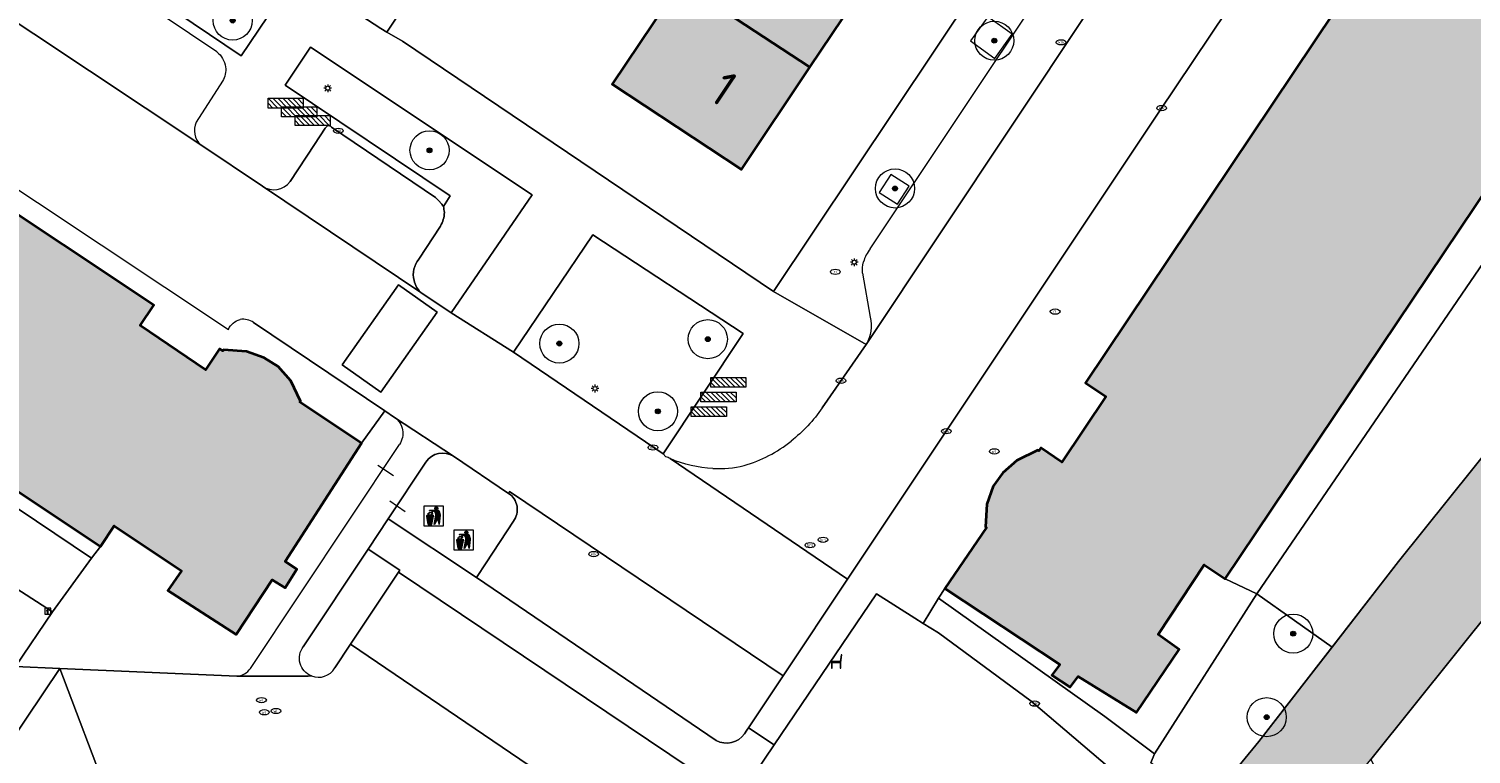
# Model space of a CAD drawing. Header units: metres. Extents: x 125349 to 128236, y 501602 to 503797.
# Tile 434 of 656: x 127126 to 127200, y 502334 to 502371. Entities that reach past the tile are written whole.
import ezdxf
from ezdxf.enums import TextEntityAlignment as Align

# ---------------------------------------------------------------- set-up
doc = ezdxf.new("R2010")
doc.units = ezdxf.units.M
doc.linetypes.add('IE-TERREINAFSCHEIDING-SO', pattern=[10, 8, -2])
doc.layers.get('0').update_dxf_attribs({"linetype": 'CONTINUOUS'})
for name, color, linetype, lineweight in [('B-WE-GK-BESCHOEIING-G', 130, 'GK-BESCHOEIING-SO', 18), ('B-WE-GR-BEPLANTING_CULTUUR_BOSPLANTSOEN-GV', 90, 'CONTINUOUS', 18), ('B-WE-GR-BEPLANTING_CULTUUR_HEESTERS-GV', 90, 'CONTINUOUS', 18), ('B-WE-GR-BOOM-S-500', 90, 'CONTINUOUS', 18), ('B-WE-GR-GROENVOORZIENING-GV', 80, 'CONTINUOUS', 18), ('B-WE-IE-AFVAL APART PLAATS-S', 7, 'CONTINUOUS', 18), ('B-WE-IE-MEUBILAIR-S', 7, 'CONTINUOUS', 18), ('B-WE-IE-MEUBILAIR_WEGMEUBILAIR-GV', 7, 'CONTINUOUS', 18), ('B-WE-IE-MEUBILAIR_WEGMEUBILAIR-S', 7, 'CONTINUOUS', 18), ('B-WE-IE-TERREINAFSCHEIDING-G', 210, 'IE-TERREINAFSCHEIDING-SO', 18), ('B-WE-OG-BEBOUWING-GV', 7, 'CONTINUOUS', 35), ('B-WE-OG-BEBOUWING-T18', 10, 'CONTINUOUS', 18), ('B-WE-OG-BEBOUWING_TE AMOVEREN-V', 253, 'CONTINUOUS', 18), ('B-WE-OG-TERREIN_BEGROEID-GV', 7, 'CONTINUOUS', 18), ('B-WE-OG-TERREIN_ERF-GV', 7, 'CONTINUOUS', 18), ('B-WE-OG-WATER-GV', 130, 'CONTINUOUS', 18), ('B-WE-VH-OPENVERHARDING-GV', 90, 'CONTINUOUS', 18), ('B-WE-VH-OPENVERHARDING_BETONSTRAATSTEEN-GV', 90, 'CONTINUOUS', 18)]:
    doc.layers.add(name, color=color, linetype=linetype, lineweight=lineweight)
doc.layers.add('B-WE-OG-BEBOUWING-V', color=7, linetype='CONTINUOUS', lineweight=18, true_color=0xcc646e)
doc.layers.add('B-WE-OG-WATER-V', color=7, linetype='CONTINUOUS', lineweight=18, true_color=0xbee8ff)
doc.styles.add('NLCS-ISO', font='NLCS-ISO.ttf')
doc.styles.add('NLCS-ISO-M1000-T18', font='NLCS-ISO.ttf', dxfattribs={"height": 1.8})
doc.linetypes.add('GK-BESCHOEIING-SO', pattern='A,18,-3,[1,NLCS.SHX,S=0.6,R=0,X=0,Y=0],-3', length=24)

# ---------------------------------------------------------------- blocks, each defined once
blk = doc.blocks.new('SIE-AFVAL APART PLAATS-SO')
h = blk.add_hatch(color=256)
h.dxf.hatch_style = 1
h.paths.add_polyline_path([(-0.09, 0.07), (-1.76, 0.07, 0.819081), (-1.79, -0.09), (-1.4, -2.19, 0.36153), (-1.37, -2.21), (-0.47, -2.21, 0.36153), (-0.44, -2.19), (-0.05, -0.09, 0.819081)])
h.paths.add_polyline_path([(-0.16, -0.1), (-0.2, -0.33), (-0.49, -0.33), (-0.47, -0.1)], flags=16)
h.paths.add_polyline_path([(-0.55, -0.1), (-0.58, -0.33), (-0.87, -0.33), (-0.87, -0.1)], flags=16)
h.paths.add_polyline_path([(-0.22, -0.42), (-0.27, -0.73), (-0.53, -0.73), (-0.5, -0.42)], flags=16)
h.paths.add_polyline_path([(-0.58, -0.42), (-0.61, -0.73), (-0.87, -0.73), (-0.87, -0.42)], flags=16)
h.paths.add_polyline_path([(-0.95, -0.1), (-0.95, -0.33), (-1.27, -0.33), (-1.29, -0.1)], flags=16)
h.paths.add_polyline_path([(-0.95, -0.42), (-0.95, -0.73), (-1.23, -0.73), (-1.26, -0.42)], flags=16)
h.paths.add_polyline_path([(-0.29, -0.83), (-0.34, -1.09), (-0.56, -1.09), (-0.54, -0.83)], flags=16)
h.paths.add_polyline_path([(-0.62, -0.83), (-0.65, -1.09), (-0.87, -1.09), (-0.87, -0.83)], flags=16)
h.paths.add_polyline_path([(-0.95, -0.83), (-0.95, -1.09), (-1.2, -1.09), (-1.22, -0.83)], flags=16)
h.paths.add_polyline_path([(-1.35, -0.33), (-1.64, -0.33), (-1.69, -0.1), (-1.37, -0.1)], flags=16)
h.paths.add_polyline_path([(-1.34, -0.42), (-1.31, -0.73), (-1.57, -0.73), (-1.63, -0.42)], flags=16)
h.paths.add_polyline_path([(-0.36, -1.18), (-0.41, -1.44), (-0.6, -1.44), (-0.57, -1.18)], flags=16)
h.paths.add_polyline_path([(-0.65, -1.18), (-0.68, -1.44), (-0.87, -1.44), (-0.87, -1.18)], flags=16)
h.paths.add_polyline_path([(-1.3, -0.83), (-1.28, -1.09), (-1.5, -1.09), (-1.55, -0.83)], flags=16)
h.paths.add_polyline_path([(-0.95, -1.18), (-0.95, -1.44), (-1.17, -1.44), (-1.19, -1.18)], flags=16)
h.paths.add_polyline_path([(-0.42, -1.53), (-0.47, -1.79), (-0.63, -1.79), (-0.6, -1.53)], flags=16)
h.paths.add_polyline_path([(-1.27, -1.18), (-1.25, -1.44), (-1.44, -1.44), (-1.49, -1.18)], flags=16)
h.paths.add_polyline_path([(-0.69, -1.53), (-0.71, -1.79), (-0.87, -1.79), (-0.87, -1.53)], flags=16)
h.paths.add_polyline_path([(-0.95, -1.53), (-0.95, -1.79), (-1.13, -1.79), (-1.16, -1.53)], flags=16)
h.paths.add_polyline_path([(-1.24, -1.53), (-1.22, -1.79), (-1.37, -1.79), (-1.42, -1.53)], flags=16)
h.paths.add_polyline_path([(-0.49, -1.89), (-0.53, -2.13), (-0.66, -2.13), (-0.64, -1.89)], flags=16)
h.paths.add_polyline_path([(-0.72, -1.89), (-0.74, -2.13), (-0.87, -2.13), (-0.87, -1.89)], flags=16)
h.paths.add_polyline_path([(-0.95, -1.89), (-0.95, -2.13), (-1.1, -2.13), (-1.12, -1.89)], flags=16)
h.paths.add_polyline_path([(-1.21, -1.89), (-1.18, -2.13), (-1.31, -2.13), (-1.35, -1.89)], flags=16)
h.paths.add_polyline_path([(-0.19, 0.78, -0.01173), (-0.3, 0.78, -0.148797), (-0.42, 1.03, -0.136076), (-0.69, 0.87), (-0.78, 0.85, -0.038293), (-1.14, 0.96), (-1.19, 0.81, -0.243822), (-1.56, 0.45, 0.344326), (-1, 0.22, -0.139345), (-0.6, 0.22, 0.618436), (-0.56, 0.27, -0.441494), (-0.47, 0.44, 0.309048)])
h.paths.add_polyline_path([(-0.49, 0.51, 0.351556), (-0.64, 0.31, 0.121061), (-1.02, 0.29, -0.288745), (-1.45, 0.42, 0.203599), (-1.12, 0.79), (-1.09, 0.87, 0.083075), (-0.28, 0.71, -0.242261)], flags=16)
h.paths.add_polyline_path([(-0.4, 0.79, -0.023345), (-0.63, 0.82, 0.07081), (-0.46, 0.9, 0.059965)], flags=16)
h.paths.add_polyline_path([(1.12, 1.48), (-1.07, 1.48, 0.860559), (-1.08, 1.42), (0.29, 1, -0.146703), (0.53, 0.28, 0.421968), (0.56, 0.25), (1.6, 0.31, 0.450293), (1.63, 0.34, 0.122241)])
h.paths.add_polyline_path([(0.26, 1.93, 1), (1.07, 1.93, 1)])
h.paths.add_polyline_path([(1.65, 0.15, 0.429303), (1.62, 0.18), (0.55, 0.23, 0.38429), (0.51, 0.2), (0.16, -2.16, 0.83726), (0.22, -2.18), (0.99, -0.78, -0.688204), (1.05, -0.78), (1.36, -2.14, 0.84934), (1.42, -2.14)])
for p, q in [((-0.09, 0.07), (-1.76, 0.07)), ((-1.4, -2.19), (-1.79, -0.09)), ((-1.37, -0.1), (-1.69, -0.1)), ((-1.64, -0.33), (-1.69, -0.1)), ((-1.64, -0.33), (-1.35, -0.33)), ((-1.63, -0.42), (-1.34, -0.42)), ((-1.57, -0.73), (-1.63, -0.42)), ((-1.57, -0.73), (-1.31, -0.73)), ((-1.55, -0.83), (-1.3, -0.83)), ((-1.5, -1.09), (-1.55, -0.83)), ((-1.5, -1.09), (-1.28, -1.09)), ((-1.49, -1.18), (-1.27, -1.18)), ((-1.44, -1.44), (-1.49, -1.18)), ((-1.44, -1.44), (-1.25, -1.44)), ((-1.42, -1.53), (-1.24, -1.53)), ((-1.37, -1.79), (-1.42, -1.53)), ((-1.37, -1.79), (-1.22, -1.79)), ((-1.37, -2.21), (-0.47, -2.21)), ((-1.31, -2.13), (-1.35, -1.89)), ((-1.35, -1.89), (-1.21, -1.89)), ((-1.31, -2.13), (-1.18, -2.13)), ((-0.95, -0.1), (-1.29, -0.1)), ((-1.27, -0.33), (-0.95, -0.33)), ((-1.26, -0.42), (-0.95, -0.42)), ((-1.23, -0.73), (-0.95, -0.73)), ((-1.22, -0.83), (-0.95, -0.83)), ((-1.2, -1.09), (-0.95, -1.09)), ((-1.19, -1.18), (-0.95, -1.18)), ((-1.17, -1.44), (-0.95, -1.44)), ((-1.16, -1.53), (-0.95, -1.53)), ((-1.13, -1.79), (-0.95, -1.79)), ((-1.12, -1.89), (-0.95, -1.89)), ((-1.1, -2.13), (-0.95, -2.13)), ((-0.95, -0.1), (-0.95, -0.33)), ((-0.95, -0.42), (-0.95, -0.73)), ((-0.95, -0.83), (-0.95, -1.09)), ((-0.95, -1.18), (-0.95, -1.44)), ((-0.95, -1.53), (-0.95, -1.79)), ((-0.95, -1.89), (-0.95, -2.13)), ((-0.87, -0.1), (-0.87, -0.33)), ((-0.55, -0.1), (-0.87, -0.1)), ((-0.87, -0.33), (-0.58, -0.33)), ((-0.87, -0.42), (-0.87, -0.73)), ((-0.87, -0.42), (-0.58, -0.42)), ((-0.87, -0.73), (-0.61, -0.73)), ((-0.87, -0.83), (-0.62, -0.83)), ((-0.87, -0.83), (-0.87, -1.09)), ((-0.87, -1.09), (-0.65, -1.09)), ((-0.87, -1.18), (-0.65, -1.18)), ((-0.87, -1.18), (-0.87, -1.44)), ((-0.87, -1.44), (-0.68, -1.44)), ((-0.87, -1.53), (-0.69, -1.53)), ((-0.87, -1.53), (-0.87, -1.79)), ((-0.87, -1.79), (-0.71, -1.79)), ((-0.87, -1.89), (-0.87, -2.13)), ((-0.87, -1.89), (-0.72, -1.89)), ((-0.87, -2.13), (-0.74, -2.13)), ((-0.66, -2.13), (-0.53, -2.13)), ((-0.64, -1.89), (-0.49, -1.89)), ((-0.63, -1.79), (-0.47, -1.79)), ((-0.6, -1.44), (-0.41, -1.44)), ((-0.6, -1.53), (-0.42, -1.53)), ((-0.57, -1.18), (-0.36, -1.18)), ((-0.56, -1.09), (-0.34, -1.09)), ((-0.54, -0.83), (-0.29, -0.83)), ((-0.53, -0.73), (-0.27, -0.73)), ((-0.53, -2.13), (-0.49, -1.89)), ((-0.5, -0.42), (-0.22, -0.42)), ((-0.49, -0.33), (-0.2, -0.33)), ((-0.16, -0.1), (-0.47, -0.1)), ((-0.47, -1.79), (-0.42, -1.53)), ((-0.44, -2.19), (-0.05, -0.09)), ((-0.41, -1.44), (-0.36, -1.18)), ((-0.34, -1.09), (-0.29, -0.83)), ((-0.27, -0.73), (-0.22, -0.42)), ((-0.2, -0.33), (-0.16, -0.1))]:
    blk.add_line(p, q)
blk.add_lwpolyline([(-2.5, -2.51), (2.5, -2.51), (2.5, 2.49), (-2.5, 2.49)], close=True)
for points in [[(-0.78, 0.85, -0.038293), (-1.14, 0.96), (-1.19, 0.81, -0.243822), (-1.56, 0.45, 0.344326), (-1, 0.22, -0.139345), (-0.6, 0.22, 0.618436), (-0.56, 0.27, -0.441494), (-0.47, 0.44, 0.309048), (-0.19, 0.78, -0.01173), (-0.3, 0.78, -0.01173)], [(-0.78, 0.85), (-0.69, 0.87, 0.136076), (-0.42, 1.03, 0.156405), (-0.29, 0.77)], [(-0.78, 0.85), (-0.69, 0.87, 0.136076), (-0.42, 1.03, 0.148797), (-0.3, 0.78, 0.148797)], [(-0.63, 0.82, 0.07081), (-0.46, 0.9, 0.059965), (-0.4, 0.79, 0.059965)], [(-0.4, 0.79, -0.023345), (-0.63, 0.82)]]:
    blk.add_lwpolyline(points, format="xyb")
for points in [[(-1.09, 0.87), (-1.12, 0.79, -0.203599), (-1.45, 0.42, 0.288745), (-1.02, 0.29, -0.121061), (-0.64, 0.31, -0.351556), (-0.49, 0.51, 0.242261), (-0.28, 0.71, -0.083075)], [(-1.07, 1.48), (1.12, 1.48, -0.122241), (1.63, 0.34, -0.450293), (1.6, 0.31), (0.56, 0.25, -0.421968), (0.53, 0.28, 0.146703), (0.29, 1), (-1.08, 1.42, -0.860559)], [(0.55, 0.23), (1.62, 0.18, -0.429303), (1.65, 0.15), (1.42, -2.14, -0.84934), (1.36, -2.14), (1.05, -0.78, 0.688204), (0.99, -0.78), (0.22, -2.18, -0.83726), (0.16, -2.16), (0.51, 0.2, -0.38429)]]:
    blk.add_lwpolyline(points, format="xyb", close=True)
for points in [[(-1.35, -0.33), (-1.37, -0.1)], [(-1.31, -0.73), (-1.34, -0.42)], [(-1.28, -1.09), (-1.3, -0.83)], [(-1.27, -0.33), (-1.29, -0.1)], [(-1.25, -1.44), (-1.27, -1.18)], [(-1.23, -0.73), (-1.26, -0.42)], [(-1.22, -1.79), (-1.24, -1.53)], [(-1.2, -1.09), (-1.22, -0.83)], [(-1.18, -2.13), (-1.21, -1.89)], [(-1.17, -1.44), (-1.19, -1.18)], [(-1.18, -2.22), (-1.18, -2.21)], [(-1.13, -1.79), (-1.16, -1.53)], [(-1.1, -2.13), (-1.12, -1.89)], [(-0.74, -2.13), (-0.72, -1.89)], [(-0.71, -1.79), (-0.69, -1.53)], [(-0.68, -1.44), (-0.65, -1.18)], [(-0.66, -2.13), (-0.64, -1.89)], [(-0.65, -1.09), (-0.62, -0.83)], [(-0.63, -1.79), (-0.6, -1.53)], [(-0.61, -0.73), (-0.58, -0.42)], [(-0.6, -1.44), (-0.57, -1.18)], [(-0.58, -0.33), (-0.55, -0.1)], [(-0.56, -1.09), (-0.54, -0.83)], [(-0.53, -0.73), (-0.5, -0.42)], [(-0.49, -0.33), (-0.47, -0.1)]]:
    blk.add_lwpolyline(points)
blk.add_circle((0.66, 1.93), 0.401)
for centre, radius, start, end in [((-1.76, -0.01), 0.0869, 90, 247.281), ((-0.09, -0.01), 0.0869, 292.719, 90), ((-1.37, -2.18), 0.0318, 190.4943, 270), ((-0.47, -2.18), 0.0318, 270, 349.5057)]:
    blk.add_arc(centre, radius, start, end)
blk = doc.blocks.new('SIE-MEUBILAIR_BORD_INFORMATIE-SO')
h = blk.add_hatch(color=256)
h.dxf.hatch_style = 1
h.paths.add_polyline_path([(0.13, 0.2), (-0.33, 0.2), (-0.33, 0.08), (-0.13, 0.08), (-0.13, -0.65), (0.13, -0.65)])
h = blk.add_hatch(color=256)
h.dxf.hatch_style = 1
edge = h.paths.add_edge_path()
edge.add_arc((0, 0.5), 0.149, 0, 360)
for points in [[(-0.75, -0.75), (0.75, -0.75), (0.75, 0.75), (-0.75, 0.75)], [(0.13, 0.2), (-0.33, 0.2), (-0.33, 0.08), (-0.13, 0.08), (-0.13, -0.65), (0.13, -0.65)]]:
    blk.add_lwpolyline(points, close=True)
blk.add_circle((0, 0.5), 0.149)
blk = doc.blocks.new('SIE-MEUBILAIR_PAAL_LICHTMAST-SO')
for points in [[(-0.62, 0), (-1, 0)], [(-0.71, 0.71), (-0.44, 0.44)], [(0, 1), (0, 0.62)], [(0.44, 0.44), (0.71, 0.71)], [(1, 0), (0.62, 0)], [(-0.71, -0.71), (-0.44, -0.44)], [(0, -0.62), (0, -1)], [(0.44, -0.44), (0.71, -0.71)]]:
    blk.add_lwpolyline(points)
blk.add_circle((0, 0), 0.5)
blk = doc.blocks.new('SIE-MEUBILAIR_PUT_RIOOLPUT-SO')
blk.add_ellipse((0, 0), major_axis=(1.25, 0), ratio=0.54)
at = {"style": 'NLCS-ISO'}
blk.add_text('ri', height=0.75, dxfattribs=at).set_placement((-0.04, 0.07), align=Align.MIDDLE_CENTER)
blk = doc.blocks.new('SIE-MEUBILAIR_PUT_KOLK-SO')
blk.add_ellipse((0, 0), major_axis=(1.25, 0), ratio=0.54)
at = {"style": 'NLCS-ISO'}
blk.add_text('klk', height=0.75, dxfattribs=at).set_placement((0.03, 0), align=Align.MIDDLE_CENTER)
blk = doc.blocks.new('SIE-MEUBILAIR_PUT_WATERLEIDINGPUT-SO')
blk.add_ellipse((0, 0), major_axis=(1.25, 0), ratio=0.54)
at = {"style": 'NLCS-ISO'}
blk.add_text('wl', height=0.75, dxfattribs=at).set_placement((-0.14, 0), align=Align.MIDDLE_CENTER)
blk = doc.blocks.new('SIE-MEUBILAIR_PUT_BRANDSTOFPUT-SO')
blk.add_ellipse((0, 0), major_axis=(1.25, 0), ratio=0.54)
at = {"style": 'NLCS-ISO'}
blk.add_text('brs', height=0.75, dxfattribs=at).set_placement((0.03, 0), align=Align.MIDDLE_CENTER)
blk = doc.blocks.new('SIE-MEUBILAIR_PUT_GASPUT-SO')
blk.add_ellipse((0, 0), major_axis=(1.25, 0), ratio=0.54)
at = {"style": 'NLCS-ISO'}
blk.add_text('gas ', height=0.75, dxfattribs=at).set_placement((0.53, 0.16), align=Align.MIDDLE_CENTER)
blk = doc.blocks.new('SIE-WEG_FIETSREK-SO')
for p, q in [((-4.5, 1.25), (-2, -1.25)), ((-4.5, 0), (-3.25, -1.25)), ((-3.25, 1.25), (-0.75, -1.25)), ((-2, 1.25), (0.5, -1.25)), ((-0.75, 1.25), (1.75, -1.25)), ((0.5, 1.25), (3, -1.25)), ((1.76, 1.25), (4.26, -1.25)), ((3.01, 1.25), (4.5, -0.24)), ((4.26, 1.25), (4.5, 1.01))]:
    blk.add_line(p, q)
at = {"flags": 128}
blk.add_lwpolyline([(4.51, -1.25), (-4.51, -1.25), (-4.51, 1.25), (4.51, 1.25), (4.51, -1.25)], close=True, dxfattribs=at)
blk = doc.blocks.new('SIE-WEG_ZITBANK-SO')
at = {"color": 0, "linetype": 'ByBlock', "lineweight": 18}
blk.add_lwpolyline([(-0.91, -1.63), (-0.91, -0.2), (1.09, -0.2), (1.09, -1.63), (1.29, -1.63), (1.29, -0.21), (1.54, 1.78), (1.33, 1.78), (1.11, 0), (-1.11, 0), (-1.11, -1.63)], close=True, dxfattribs=at)
blk = doc.blocks.new('SGR-BOOM_01-SO')
at = {"linetype": 'ByBlock', "lineweight": 18}
h = blk.add_hatch(color=0, dxfattribs=at)
h.dxf.hatch_style = 1
edge = h.paths.add_edge_path()
edge.add_arc((0, 0), 0.25, 0, 360)
at = {"color": 0, "linetype": 'ByBlock', "lineweight": 18}
for radius in [2, 0.25]:
    blk.add_circle((0, 0), radius, dxfattribs=at)

msp = doc.modelspace()

# ---------------------------------------------------------------- hatches: boundary and pattern name
at = {"layer": 'B-WE-OG-BEBOUWING-V'}
for points in [[(127165.818, 502369.264), (127169.186, 502374.3), (127162.556, 502378.643), (127159.189, 502373.609)], [(127165.818, 502369.264), (127159.189, 502373.609), (127155.701, 502368.392), (127162.319, 502364.031)]]:
    msp.add_hatch(color=256, dxfattribs=at).paths.add_polyline_path(points)
at = {"layer": 'B-WE-OG-BEBOUWING_TE AMOVEREN-V', "transparency": 33554508}
h = msp.add_hatch(color=256, dxfattribs=at)
h.dxf.hatch_style = 1
h.paths.add_polyline_path([(127187.078, 502343.068), (127247.895, 502433.713), (127254.449, 502443.482), (127256.033, 502445.842), (127256.149, 502446.015), (127255.299, 502446.617), (127253.301, 502447.971), (127253.602, 502448.371), (127252.602, 502449.023), (127252.351, 502448.573), (127246.406, 502452.536), (127245.561, 502451.251), (127244.33, 502449.377), (127244.28, 502449.41), (127243.229, 502448.904), (127242.512, 502448.25), (127242.066, 502447.539), (127241.743, 502446.626), (127241.671, 502445.441), (127241.721, 502445.408), (127241.617, 502445.249), (127242.694, 502444.541), (127240.444, 502441.185), (127239.398, 502441.873), (127179.925, 502353.111), (127180.958, 502352.403), (127178.705, 502349.05), (127177.642, 502349.778), (127177.535, 502349.621), (127177.485, 502349.654), (127176.416, 502349.139), (127175.694, 502348.494), (127175.204, 502347.811), (127174.871, 502346.9), (127174.801, 502345.736), (127174.851, 502345.702), (127172.715, 502342.583), (127178.61, 502338.692), (127178.202, 502338.148), (127179.143, 502337.534), (127179.551, 502338.078), (127182.525, 502336.232), (127184.723, 502339.451), (127183.634, 502340.218), (127185.988, 502343.785)])
h = msp.add_hatch(color=256, dxfattribs=at)
h.dxf.hatch_style = 1
h.paths.add_polyline_path([(127142.869, 502350.018), (127139.722, 502352.111), (127139.755, 502352.161), (127139.254, 502353.215), (127138.605, 502353.935), (127137.895, 502354.386), (127136.985, 502354.713), (127135.8, 502354.792), (127135.766, 502354.742), (127135.608, 502354.847), (127134.895, 502353.774), (127131.551, 502356.042), (127132.244, 502357.084), (127043.656, 502416.054), (127042.959, 502415.013), (127039.582, 502417.23), (127040.298, 502418.301), (127040.14, 502418.406), (127040.173, 502418.456), (127039.646, 502419.52), (127038.994, 502420.235), (127038.305, 502420.717), (127037.391, 502421.04), (127036.226, 502421.098), (127036.193, 502421.048), (127033.051, 502423.15), (127029.191, 502417.251), (127028.641, 502417.602), (127028.039, 502416.652), (127028.589, 502416.251), (127026.55, 502413.365), (127030.067, 502411.111), (127030.683, 502412.153), (127034.052, 502409.951), (127033.386, 502408.86), (127129.507, 502344.735), (127130.208, 502345.785), (127133.656, 502343.477), (127132.954, 502342.478), (127136.452, 502340.22), (127138.306, 502343.02), (127138.956, 502342.618), (127139.558, 502343.568), (127138.958, 502343.969)])
at = {"layer": 'B-WE-OG-WATER-V'}
h = msp.add_hatch(color=256, dxfattribs=at)
edge = h.paths.add_edge_path()
edge.add_line((127146.932, 502282.446), (127145.997, 502281.283))
edge.add_line((127145.997, 502281.283), (127125.073, 502254.623))
edge.add_line((127125.073, 502254.623), (127121.315, 502250))
edge.add_line((127121.315, 502250), (127105.7, 502230.321))
edge.add_line((127105.7, 502230.321), (127092.161, 502213.258))
edge.add_line((127092.161, 502213.258), (127073.659, 502190.454))
edge.add_line((127073.659, 502190.454), (127048.805, 502159.686))
edge.add_line((127048.805, 502159.686), (127016.739, 502119.704))
edge.add_line((127016.739, 502119.704), (127011.991, 502113.788))
edge.add_line((127011.991, 502113.788), (127006.339, 502106.746))
edge.add_line((127006.339, 502106.746), (127001.514, 502100.734))
edge.add_line((127001.514, 502100.734), (127000, 502098.829))
edge.add_line((127000, 502098.829), (126995.757, 502093.501))
edge.add_arc((126994.338, 502094.368), 1.663, 307.93468, 328.5908, ccw=False)
edge.add_arc((126994.266, 502094.47), 1.787, 290.8977, 307.72232, ccw=False)
edge.add_line((126994.904, 502092.8), (126992.703, 502091.951))
edge.add_line((126992.703, 502091.951), (126993.101, 502090.199))
edge.add_line((126993.101, 502090.199), (126990.848, 502087.398))
edge.add_line((126990.848, 502087.398), (126989.296, 502085.403))
edge.add_arc((126991.447, 502083.282), 3.021, 135.40556, 155.9768)
edge.add_arc((126991.247, 502083.511), 2.747, 158.64083, 165.48378)
edge.add_arc((126991.098, 502083.565), 2.59, 165.8042, 203.79082)
edge.add_arc((126991.084, 502083.558), 2.574, 203.76744, 237.26762)
edge.add_arc((126991.118, 502084.558), 3.473, 245.75577, 267.92047)
edge.add_arc((126991.046, 502083.986), 2.898, 268.93679, 294.33566)
edge.add_arc((126990.526, 502084.506), 3.595, 298.46508, 315.5747)
edge.add_line((126993.094, 502081.989), (126996.543, 502086.319))
edge.add_line((126996.543, 502086.319), (127000, 502090.659))
edge.add_line((127000, 502090.659), (127002.168, 502093.374))
edge.add_line((127002.168, 502093.374), (127018.05, 502113.191))
edge.add_line((127018.05, 502113.191), (127031.108, 502129.472))
edge.add_line((127031.108, 502129.472), (127061.611, 502167.612))
edge.add_line((127061.611, 502167.612), (127076.18, 502185.636))
edge.add_line((127076.18, 502185.636), (127097.104, 502211.626))
edge.add_line((127097.104, 502211.626), (127127.528, 502250))
edge.add_line((127127.528, 502250), (127141.585, 502267.668))
edge.add_line((127141.585, 502267.668), (127174.668, 502308.914))
edge.add_line((127174.668, 502308.914), (127184.906, 502321.879))
edge.add_line((127184.906, 502321.879), (127188.636, 502326.611))
edge.add_line((127188.636, 502326.611), (127189.054, 502327.119))
edge.add_line((127189.054, 502327.119), (127190.095, 502328.384))
edge.add_line((127190.095, 502328.384), (127190.593, 502328.989))
edge.add_line((127190.593, 502328.989), (127194.521, 502333.834))
edge.add_line((127194.521, 502333.834), (127200.996, 502341.901))
edge.add_line((127200.996, 502341.901), (127210.601, 502354.098))
edge.add_line((127210.601, 502354.098), (127221.457, 502367.694))
edge.add_line((127221.457, 502367.694), (127227.76, 502375.492))
edge.add_line((127227.76, 502375.492), (127239.316, 502389.987))
edge.add_line((127239.316, 502389.987), (127250.522, 502404.183))
edge.add_line((127250.522, 502404.183), (127250.931, 502404.69))
edge.add_line((127250.931, 502404.69), (127252.814, 502407.025))
edge.add_line((127252.814, 502407.025), (127253.223, 502407.532))
edge.add_line((127253.223, 502407.532), (127261.528, 502418.029))
edge.add_line((127261.528, 502418.029), (127262.16, 502418.83))
edge.add_line((127262.16, 502418.83), (127280.756, 502442.371))
edge.add_line((127280.756, 502442.371), (127281.388, 502443.172))
edge.add_line((127281.388, 502443.172), (127288.742, 502452.27))
edge.add_line((127288.742, 502452.27), (127292.844, 502457.368))
edge.add_line((127292.844, 502457.368), (127301.099, 502467.765))
edge.add_line((127301.099, 502467.765), (127310.554, 502479.662))
edge.add_line((127310.554, 502479.662), (127316.457, 502487.01))
edge.add_line((127316.457, 502487.01), (127326.723, 502500))
edge.add_line((127326.723, 502500), (127333.71, 502508.963))
edge.add_line((127333.71, 502508.963), (127335.017, 502510.607))
edge.add_line((127335.017, 502510.607), (127336.627, 502512.7))
edge.add_line((127336.627, 502512.7), (127337.733, 502514.095))
edge.add_line((127337.733, 502514.095), (127339.041, 502516.04))
edge.add_line((127339.041, 502516.04), (127342.413, 502521.025))
edge.add_line((127342.413, 502521.025), (127343.922, 502523.169))
edge.add_line((127343.922, 502523.169), (127345.282, 502525.313))
edge.add_line((127345.282, 502525.313), (127347.094, 502528.256))
edge.add_line((127347.094, 502528.256), (127349.97, 502532.701))
edge.add_line((127349.97, 502532.701), (127348.925, 502534.188))
edge.add_line((127348.925, 502534.188), (127347.874, 502534.784))
edge.add_line((127347.874, 502534.784), (127345.706, 502535.075))
edge.add_line((127345.706, 502535.075), (127344.77, 502533.818))
edge.add_line((127344.77, 502533.818), (127343.611, 502531.773))
edge.add_line((127343.611, 502531.773), (127342.1, 502529.279))
edge.add_line((127342.1, 502529.279), (127339.935, 502525.888))
edge.add_line((127339.935, 502525.888), (127339.482, 502525.14))
edge.add_line((127339.482, 502525.14), (127334.298, 502517.512))
edge.add_line((127334.298, 502517.512), (127333.645, 502516.715))
edge.add_line((127333.645, 502516.715), (127330.276, 502512.38))
edge.add_line((127330.276, 502512.38), (127324.635, 502505.193))
edge.add_line((127324.635, 502505.193), (127320.559, 502500))
edge.add_line((127320.559, 502500), (127316.56, 502494.911))
edge.add_line((127316.56, 502494.911), (127303.003, 502478.016))
edge.add_line((127303.003, 502478.016), (127288.996, 502460.371))
edge.add_line((127288.996, 502460.371), (127283.864, 502454.114))
edge.add_line((127283.864, 502454.114), (127280.592, 502450.124))
edge.add_line((127280.592, 502450.124), (127273.338, 502440.977))
edge.add_line((127273.338, 502440.977), (127272.406, 502439.824))
edge.add_line((127272.406, 502439.824), (127267.412, 502433.643))
edge.add_line((127267.412, 502433.643), (127265.784, 502431.629))
edge.add_line((127265.784, 502431.629), (127264.526, 502430.033))
edge.add_line((127264.526, 502430.033), (127263.689, 502428.97))
edge.add_line((127263.689, 502428.97), (127258.337, 502422.178))
edge.add_line((127258.337, 502422.178), (127257.079, 502420.582))
edge.add_line((127257.079, 502420.582), (127256.73, 502420.141))
edge.add_line((127256.73, 502420.141), (127247.423, 502408.377))
edge.add_line((127247.423, 502408.377), (127247.074, 502407.936))
edge.add_line((127247.074, 502407.936), (127233.567, 502391.041))
edge.add_line((127233.567, 502391.041), (127220.66, 502374.896))
edge.add_line((127220.66, 502374.896), (127210.055, 502361.549))
edge.add_line((127210.055, 502361.549), (127195.947, 502343.954))
edge.add_line((127195.947, 502343.954), (127192.549, 502339.583))
edge.add_line((127192.549, 502339.583), (127188.794, 502334.752))
edge.add_line((127188.794, 502334.752), (127187.242, 502332.86))
edge.add_line((127187.242, 502332.86), (127186.557, 502331.941))
edge.add_line((127186.557, 502331.941), (127186.756, 502331.78))
edge.add_line((127186.756, 502331.78), (127186.503, 502331.467))
edge.add_line((127186.503, 502331.467), (127186.448, 502331.398))
edge.add_line((127186.448, 502331.398), (127186.353, 502331.281))
edge.add_line((127186.353, 502331.281), (127186.067, 502330.928))
edge.add_line((127186.067, 502330.928), (127185.323, 502330.007))
edge.add_line((127185.323, 502330.007), (127185.112, 502329.746))
edge.add_line((127185.112, 502329.746), (127184.871, 502329.447))
edge.add_line((127184.871, 502329.447), (127184.543, 502329.336))
edge.add_line((127184.543, 502329.336), (127182.177, 502326.417))
edge.add_line((127182.177, 502326.417), (127166.026, 502306.191))
edge.add_line((127166.026, 502306.191), (127162.786, 502302.162))
edge.add_line((127162.786, 502302.162), (127146.932, 502282.446))

# ---------------------------------------------------------------- linework, layer by layer
at = {"layer": 'B-WE-GK-BESCHOEIING-G', "flags": 128}
for points in [[(127186.756, 502331.78), (127186.557, 502331.941), (127187.242, 502332.86), (127188.794, 502334.752), (127195.947, 502343.954), (127210.055, 502361.549), (127220.66, 502374.896), (127233.567, 502391.041), (127247.074, 502407.936), (127247.423, 502408.377), (127256.73, 502420.141), (127257.079, 502420.582), (127258.337, 502422.178), (127264.526, 502430.033), (127265.784, 502431.629), (127273.338, 502440.977), (127280.592, 502450.124), (127288.996, 502460.371), (127303.003, 502478.016), (127316.56, 502494.911), (127320.559, 502500), (127330.276, 502512.38), (127333.645, 502516.715), (127334.298, 502517.512), (127339.482, 502525.14), (127339.935, 502525.888), (127342.1, 502529.279), (127343.611, 502531.773), (127344.77, 502533.818), (127345.706, 502535.075), (127347.874, 502534.784)], [(127190.593, 502328.989), (127194.521, 502333.834), (127200.996, 502341.901), (127210.601, 502354.098), (127221.457, 502367.694), (127227.76, 502375.492), (127239.316, 502389.987), (127250.522, 502404.183), (127250.931, 502404.69), (127252.814, 502407.025), (127253.223, 502407.532), (127261.528, 502418.029), (127262.16, 502418.83), (127280.756, 502442.371), (127281.388, 502443.172), (127288.742, 502452.27), (127292.844, 502457.368), (127301.099, 502467.765), (127310.554, 502479.662), (127316.457, 502487.01), (127326.723, 502500), (127333.71, 502508.963), (127335.017, 502510.607), (127336.627, 502512.7), (127337.733, 502514.095), (127339.041, 502516.04), (127342.413, 502521.025), (127343.922, 502523.169), (127345.282, 502525.313), (127347.094, 502528.256), (127349.97, 502532.701), (127348.925, 502534.188)]]:
    msp.add_lwpolyline(points, dxfattribs=at)
at = {"layer": 'B-WE-GR-BEPLANTING_CULTUUR_BOSPLANTSOEN-GV', "flags": 128}
for points in [[(127183.359, 502331.528), (127177.145, 502336.814), (127172.397, 502340.317), (127171.606, 502340.795), (127171.181, 502341.064), (127169.228, 502342.31), (127163.997, 502334.581), (127162.107, 502331.788)], [(127187.242, 502332.86), (127188.794, 502334.752), (127192.549, 502339.583), (127188.697, 502342.308), (127183.461, 502334.124), (127183.273, 502333.652)]]:
    msp.add_lwpolyline(points, dxfattribs=at)
at = {"layer": 'B-WE-GR-BEPLANTING_CULTUUR_HEESTERS-GV', "flags": 128}
for points in [[(127187.078, 502343.068), (127188.697, 502342.308), (127250.21, 502432.26), (127247.895, 502433.713)], [(127129.507, 502344.735), (127033.386, 502408.86), (127032.726, 502407.838), (127046.02, 502399.285), (127061.482, 502389.026), (127107.067, 502358.618), (127107.31, 502358.958), (127116.057, 502353.102), (127115.953, 502352.935), (127129.06, 502344.126)], [(127115.321, 502384.257), (127136.713, 502369.843), (127138.064, 502371.842), (127116.622, 502386.207)], [(127150.655, 502354.682), (127158.302, 502349.477), (127162.405, 502355.626), (127154.708, 502360.681)]]:
    msp.add_lwpolyline(points, close=True, dxfattribs=at)
for points in [[(127147.456, 502356.684), (127151.609, 502362.733), (127140.263, 502370.291), (127138.962, 502368.341), (127147.409, 502362.685), (127147.06, 502362.138)], [(127146.909, 502361.127), (127145.809, 502359.436)], [(127145.908, 502357.723), (127147.456, 502356.684)], [(127148.761, 502343.143), (127144.239, 502346.15), (127143.207, 502344.596), (127144.826, 502343.525), (127144.761, 502343.415), (127160.776, 502332.64), (127162.107, 502331.788), (127163.997, 502334.581), (127162.678, 502335.446), (127162.598, 502335.325)], [(127161.016, 502334.802), (127148.761, 502343.143)], [(127162.598, 502335.325), (127162.477, 502335.146), (127162.475, 502335.144)]]:
    msp.add_lwpolyline(points, dxfattribs=at)
at = {"layer": 'B-WE-GR-BEPLANTING_CULTUUR_HEESTERS-GV'}
for points in [[(127147.11, 502361.824, -0.130849), (127146.909, 502361.127)], [(127147.06, 502362.138, -0.032049), (127147.11, 502361.824)], [(127145.809, 502359.436, 0.23986), (127145.559, 502358.352)], [(127145.559, 502358.352, 0.145017), (127145.908, 502357.723)], [(127162.475, 502335.144, -0.383784), (127161.016, 502334.802)]]:
    msp.add_lwpolyline(points, format="xyb", dxfattribs=at)
at = {"layer": 'B-WE-GR-GROENVOORZIENING-GV', "flags": 128}
msp.add_lwpolyline([(127239.316, 502389.987), (127227.76, 502375.492), (127221.457, 502367.694), (127210.601, 502354.098), (127200.996, 502341.901), (127194.521, 502333.834), (127199.443, 502324.551), (127208.974, 502337.135), (127220.334, 502351.186), (127231.535, 502365.226), (127241.139, 502377.421)], dxfattribs=at)
msp.add_lwpolyline([(127144.166, 502371.06), (127149.914, 502379.688), (127147.645, 502381.175), (127141.864, 502372.54), (127143.863, 502371.239)], close=True, dxfattribs=at)
at = {"layer": 'B-WE-IE-MEUBILAIR_WEGMEUBILAIR-GV', "flags": 128}
for points in [[(127175.274, 502369.714), (127176.169, 502370.951), (127174.932, 502371.846), (127174.037, 502370.609)], [(127169.959, 502363.778), (127169.363, 502362.845), (127170.296, 502362.249), (127170.892, 502363.182)]]:
    msp.add_lwpolyline(points, close=True, dxfattribs=at)
at = {"layer": 'B-WE-IE-TERREINAFSCHEIDING-G', "flags": 128}
for points in [[(127144.5, 502348.351), (127143.703, 502348.88)], [(127144.316, 502347.074), (127145.112, 502346.525)]]:
    msp.add_lwpolyline(points, dxfattribs=at)
at = {"layer": 'B-WE-OG-BEBOUWING-GV', "flags": 128}
for points in [[(127239.398, 502441.873), (127179.925, 502353.111), (127180.958, 502352.403), (127178.705, 502349.05), (127177.642, 502349.778), (127177.535, 502349.621), (127177.485, 502349.654), (127176.416, 502349.139), (127175.694, 502348.494), (127175.204, 502347.811), (127174.871, 502346.9), (127174.801, 502345.736), (127174.851, 502345.702), (127172.715, 502342.583), (127178.61, 502338.692), (127178.202, 502338.148), (127179.143, 502337.534), (127179.551, 502338.078), (127182.525, 502336.232), (127184.723, 502339.451), (127183.634, 502340.218), (127185.988, 502343.785), (127187.078, 502343.068), (127247.895, 502433.713)], [(127033.386, 502408.86), (127129.507, 502344.735), (127130.208, 502345.785), (127133.656, 502343.477), (127132.954, 502342.478), (127136.452, 502340.22), (127138.306, 502343.02), (127138.956, 502342.618), (127139.558, 502343.568), (127138.958, 502343.969), (127142.869, 502350.018), (127139.722, 502352.111), (127139.755, 502352.161), (127139.254, 502353.215), (127138.605, 502353.935), (127137.895, 502354.386), (127136.985, 502354.713), (127135.8, 502354.792), (127135.766, 502354.742), (127135.608, 502354.847), (127134.895, 502353.774), (127131.551, 502356.042), (127132.244, 502357.084), (127043.656, 502416.054)]]:
    msp.add_lwpolyline(points, dxfattribs=at)
for points in [[(127165.818, 502369.264), (127169.186, 502374.3), (127162.556, 502378.643), (127159.189, 502373.609)], [(127165.818, 502369.264), (127159.189, 502373.609), (127155.701, 502368.392), (127162.319, 502364.031)]]:
    msp.add_lwpolyline(points, close=True, dxfattribs=at)
at = {"layer": 'B-WE-OG-TERREIN_BEGROEID-GV', "flags": 128}
for points in [[(127247.895, 502433.713), (127250.21, 502432.26), (127188.697, 502342.308), (127192.549, 502339.583), (127195.947, 502343.954), (127210.055, 502361.549), (127220.66, 502374.896), (127233.567, 502391.041), (127247.074, 502407.936), (127247.423, 502408.377), (127256.73, 502420.141), (127257.079, 502420.582), (127258.337, 502422.178), (127263.689, 502428.97), (127252.888, 502437.192), (127256.235, 502441.578), (127262.78, 502436.93), (127267.438, 502443.795), (127258.944, 502450.043), (127256.362, 502446.105), (127256.143, 502445.77), (127256.033, 502445.842), (127254.449, 502443.482)], [(127115.953, 502352.935), (127114.005, 502349.802), (127127.05, 502341.393), (127129.06, 502344.126)]]:
    msp.add_lwpolyline(points, close=True, dxfattribs=at)
at = {"layer": 'B-WE-OG-TERREIN_ERF-GV', "flags": 128}
msp.add_lwpolyline([(127165.818, 502369.264), (127162.319, 502364.031), (127155.701, 502368.392), (127159.189, 502373.609), (127162.556, 502378.643), (127165.931, 502383.691), (127169.455, 502388.959), (127172.778, 502393.93), (127176.282, 502399.169), (127182.899, 502394.808), (127179.408, 502389.587), (127176.084, 502384.616), (127172.561, 502379.348), (127169.186, 502374.3)], close=True, dxfattribs=at)
msp.add_lwpolyline([(127149.914, 502379.688), (127144.166, 502371.06), (127144.963, 502370.588), (127163.956, 502357.775), (127188.721, 502394.867)], dxfattribs=at)
at = {"layer": 'B-WE-OG-WATER-GV', "flags": 128}
for points in [[(127247.074, 502407.936), (127233.567, 502391.041), (127220.66, 502374.896), (127210.055, 502361.549), (127195.947, 502343.954), (127192.549, 502339.583), (127188.794, 502334.752), (127187.242, 502332.86), (127186.557, 502331.941), (127186.756, 502331.78), (127186.503, 502331.467), (127186.448, 502331.398), (127186.353, 502331.281), (127186.067, 502330.928), (127185.323, 502330.007), (127185.112, 502329.746), (127184.871, 502329.447), (127184.543, 502329.336), (127182.177, 502326.417), (127166.026, 502306.191), (127162.786, 502302.162), (127146.932, 502282.446)], [(127002.168, 502093.374), (127018.05, 502113.191), (127031.108, 502129.472), (127061.611, 502167.612), (127076.18, 502185.636), (127097.104, 502211.626), (127127.528, 502250), (127141.585, 502267.668), (127174.668, 502308.914), (127184.906, 502321.879), (127188.636, 502326.611), (127189.054, 502327.119), (127190.095, 502328.384), (127190.593, 502328.989), (127194.521, 502333.834), (127200.996, 502341.901), (127210.601, 502354.098), (127221.457, 502367.694), (127227.76, 502375.492), (127239.316, 502389.987)]]:
    msp.add_lwpolyline(points, dxfattribs=at)
at = {"layer": 'B-WE-VH-OPENVERHARDING-GV'}
for points in [[(127147.573, 502349.346, 0.412563), (127146.165, 502349.049)], [(127150.642, 502346.027, 0.437777), (127150.397, 502347.45)]]:
    msp.add_lwpolyline(points, format="xyb", dxfattribs=at)
at = {"layer": 'B-WE-VH-OPENVERHARDING-GV', "flags": 128}
for points in [[(127150.397, 502347.45), (127147.573, 502349.346)], [(127146.165, 502349.049), (127144.239, 502346.15)], [(127144.239, 502346.15), (127148.761, 502343.143), (127149.253, 502343.897)], [(127149.253, 502343.897), (127150.642, 502346.027)]]:
    msp.add_lwpolyline(points, dxfattribs=at)
at = {"layer": 'B-WE-VH-OPENVERHARDING_BETONSTRAATSTEEN-GV', "flags": 128}
for points in [[(127167.744, 502343.05), (127183.709, 502367.015), (127225.936, 502429.952), (127232.922, 502440.472), (127227.907, 502443.748), (127225.071, 502439.531), (127225.066, 502439.523), (127225.061, 502439.515), (127225.055, 502439.507), (127225.051, 502439.501), (127200.777, 502403.235), (127199.92, 502401.997), (127191.947, 502390.073), (127191.289, 502389.021), (127168.704, 502355.072)], [(127158.452, 502349.327), (127158.302, 502349.477), (127150.655, 502354.682), (127147.456, 502356.684), (127145.908, 502357.723), (127137.796, 502363.167), (127134.641, 502365.284), (127111.894, 502380.421), (127111.037, 502380.981), (127088.229, 502396.119), (127087.329, 502396.715), (127064.671, 502412.048), (127063.812, 502412.646), (127039.119, 502429.043), (127032.803, 502433.241), (127029.543, 502435.408), (127021.046, 502441.066), (127018.742, 502442.6)], [(127225.936, 502429.952), (127183.709, 502367.015), (127167.744, 502343.05), (127164.449, 502338.104), (127162.678, 502335.446), (127163.997, 502334.581), (127169.228, 502342.31), (127171.181, 502341.064), (127171.606, 502340.795), (127172.405, 502342.087), (127172.715, 502342.583), (127174.851, 502345.702), (127174.801, 502345.736), (127174.871, 502346.9), (127175.204, 502347.811), (127175.694, 502348.494), (127176.416, 502349.139), (127177.485, 502349.654), (127177.535, 502349.621), (127177.642, 502349.778), (127178.705, 502349.05), (127180.958, 502352.403), (127179.925, 502353.111), (127239.398, 502441.873)], [(127121.285, 502338.754), (127125.157, 502338.583), (127127.05, 502341.393), (127114.005, 502349.802), (127115.953, 502352.935), (127116.057, 502353.102), (127107.31, 502358.958), (127107.067, 502358.618), (127105.058, 502355.808), (127056.077, 502388.492), (127031.083, 502405.292), (127020.601, 502412.487), (127019.499, 502413.222), (127014.488, 502416.567), (127013.478, 502417.241), (127008.45, 502420.597), (127007.129, 502421.479), (127005.428, 502422.614), (127000, 502426.237), (126998.645, 502427.141), (126996.975, 502428.255)], [(127043.656, 502416.054), (127132.244, 502357.084), (127131.551, 502356.042), (127134.895, 502353.774), (127135.608, 502354.847), (127135.766, 502354.742), (127135.8, 502354.792), (127136.985, 502354.713), (127137.895, 502354.386), (127138.605, 502353.935), (127139.254, 502353.215), (127139.755, 502352.161), (127139.722, 502352.111), (127142.869, 502350.018), (127144.071, 502351.668)], [(127191.289, 502389.021), (127191.947, 502390.073), (127190.612, 502396.488), (127190.069, 502396.886), (127188.721, 502394.867), (127163.956, 502357.775), (127168.704, 502355.072)], [(127166.453, 502351.823), (127168.704, 502355.072), (127163.956, 502357.775), (127144.963, 502370.588), (127144.166, 502371.06), (127143.863, 502371.239), (127141.864, 502372.54), (127139.565, 502374.042), (127121.372, 502386.404), (127120.322, 502387.005), (127118.123, 502388.506), (127115.824, 502389.958)], [(127168.704, 502355.072), (127191.289, 502389.021)], [(127168.905, 502359.97), (127186.772, 502386.775)], [(127090.374, 502386.222), (127136.06, 502355.84)], [(127135.463, 502370.045), (127116.067, 502383.064)], [(127111.894, 502380.421), (127134.641, 502365.284)], [(127141.334, 502366.196), (127146.659, 502362.586), (127146.813, 502362.446), (127146.982, 502362.245), (127147.06, 502362.138), (127147.409, 502362.685), (127138.962, 502368.341), (127140.263, 502370.291), (127151.609, 502362.733), (127147.456, 502356.684), (127150.655, 502354.682), (127154.708, 502360.681), (127162.405, 502355.626), (127158.302, 502349.477), (127158.452, 502349.327)], [(127135.765, 502368.544), (127134.414, 502366.454)], [(127139.214, 502363.418), (127140.464, 502365.307), (127141.016, 502366.141)], [(127141.016, 502366.141), (127140.464, 502365.307)], [(127147.06, 502362.138), (127146.982, 502362.245), (127146.813, 502362.446), (127146.659, 502362.586), (127141.334, 502366.196)], [(127134.641, 502365.284), (127137.796, 502363.167)], [(127140.464, 502365.307), (127139.214, 502363.418)], [(127137.796, 502363.167), (127145.908, 502357.723)], [(127145.809, 502359.436), (127146.909, 502361.127)], [(127168.504, 502358.721), (127168.904, 502356.475)], [(127144.071, 502351.668), (127137.348, 502356.196)], [(127137.348, 502356.196), (127144.071, 502351.668), (127144.567, 502351.334), (127147.573, 502349.346), (127150.397, 502347.45), (127150.45, 502347.544), (127164.449, 502338.104), (127167.744, 502343.05), (127158.67, 502349.227)], [(127168.704, 502355.072), (127166.453, 502351.823)], [(127144.567, 502351.334), (127144.071, 502351.668), (127142.869, 502350.018), (127138.958, 502343.969), (127139.558, 502343.568), (127138.956, 502342.618), (127138.306, 502343.02), (127136.452, 502340.22), (127132.954, 502342.478), (127133.656, 502343.477), (127130.208, 502345.785), (127129.507, 502344.735)], [(127147.573, 502349.346), (127144.567, 502351.334)], [(127137.193, 502338.49), (127144.81, 502349.956)], [(127158.67, 502349.227), (127167.744, 502343.05)], [(127144.239, 502346.15), (127146.165, 502349.049)], [(127162.477, 502335.146), (127162.598, 502335.325), (127162.678, 502335.446), (127164.449, 502338.104), (127150.45, 502347.544), (127150.397, 502347.45)], [(127139.889, 502339.6), (127143.207, 502344.596), (127144.239, 502346.15)], [(127150.642, 502346.027), (127149.253, 502343.897), (127148.761, 502343.143)], [(127129.507, 502344.735), (127129.06, 502344.126), (127127.05, 502341.393), (127125.157, 502338.583), (127127.438, 502338.483), (127136.485, 502338.084)], [(127143.207, 502344.596), (127139.889, 502339.6)], [(127141.505, 502338.514), (127142.308, 502339.722), (127144.761, 502343.415), (127144.826, 502343.525), (127143.207, 502344.596)], [(127167.814, 502327.882), (127162.107, 502331.788), (127160.776, 502332.64), (127144.761, 502343.415), (127142.308, 502339.722), (127168.257, 502322.096)], [(127148.761, 502343.143), (127161.016, 502334.802)], [(127157.461, 502305.849), (127168.257, 502322.096), (127142.308, 502339.722), (127141.505, 502338.514)], [(127129.943, 502331.857), (127127.438, 502338.483), (127118.879, 502325.778), (127115.322, 502320.498), (127113.649, 502318.015), (127089.673, 502282.113), (127088.584, 502280.5), (127084.432, 502274.34), (127080.28, 502268.18), (127079.29, 502266.804), (127068.083, 502250), (127054.159, 502229.007), (127053.889, 502228.624), (127048.662, 502220.72), (127044.89, 502215.016), (127049.819, 502211.734), (127060.632, 502227.973), (127060.889, 502228.359)], [(127118.879, 502325.778), (127127.438, 502338.483), (127125.157, 502338.583)], [(127140.312, 502338.103), (127140.143, 502338.086), (127136.485, 502338.084), (127127.438, 502338.483), (127129.943, 502331.857)], [(127136.485, 502338.084), (127140.143, 502338.086), (127140.312, 502338.103)], [(127162.475, 502335.144), (127162.477, 502335.146)]]:
    msp.add_lwpolyline(points, dxfattribs=at)
for points in [[(127115.321, 502384.257), (127116.622, 502386.207), (127138.064, 502371.842), (127136.713, 502369.843)], [(127141.878, 502354.025), (127143.857, 502352.629), (127146.75, 502356.731), (127144.771, 502358.127)], [(127141.878, 502354.025), (127144.771, 502358.127), (127146.75, 502356.731), (127143.857, 502352.629)], [(127172.715, 502342.583), (127172.405, 502342.087), (127180.908, 502336.035), (127183.461, 502334.124), (127188.697, 502342.308), (127187.078, 502343.068), (127185.988, 502343.785), (127183.634, 502340.218), (127184.723, 502339.451), (127182.525, 502336.232), (127179.551, 502338.078), (127179.143, 502337.534), (127178.202, 502338.148), (127178.61, 502338.692)], [(127171.606, 502340.795), (127172.397, 502340.317), (127177.145, 502336.814), (127183.359, 502331.528), (127184.37, 502332.816), (127183.273, 502333.652), (127183.461, 502334.124), (127180.908, 502336.035), (127172.405, 502342.087)]]:
    msp.add_lwpolyline(points, close=True, dxfattribs=at)
at = {"layer": 'B-WE-VH-OPENVERHARDING_BETONSTRAATSTEEN-GV'}
for points in [[(127135.463, 502370.045, -0.196738), (127135.911, 502369.28)], [(127135.911, 502369.28, -0.168323), (127135.765, 502368.544)], [(127134.414, 502366.454, 0.330916), (127134.641, 502365.284)], [(127141.334, 502366.196, 0.544067), (127141.016, 502366.141)], [(127137.796, 502363.167, 0.402792), (127139.214, 502363.418)], [(127146.909, 502361.127, 0.130849), (127147.11, 502361.824)], [(127147.11, 502361.824, 0.032049), (127147.06, 502362.138)], [(127145.559, 502358.352, -0.23986), (127145.809, 502359.436)], [(127168.905, 502359.97, 0.105135), (127168.56, 502359.296)], [(127168.504, 502358.721, -0.076642), (127168.56, 502359.296)], [(127145.908, 502357.723, -0.145017), (127145.559, 502358.352)], [(127168.904, 502356.475, -0.186708), (127168.704, 502355.072)], [(127136.06, 502355.84, -0.238746), (127136.664, 502356.35)], [(127137.348, 502356.196, 0.186878), (127136.664, 502356.35)], [(127144.567, 502351.334, -0.414283), (127144.81, 502349.956)], [(127166.453, 502351.823, -0.077243), (127164.852, 502350.123)], [(127162.452, 502348.874, 0.099519), (127164.852, 502350.123)], [(127146.165, 502349.049, -0.412563), (127147.573, 502349.346)], [(127158.67, 502349.227, -0.00758), (127158.452, 502349.327)], [(127160.852, 502348.725, -0.093399), (127158.67, 502349.227)], [(127160.852, 502348.725, 0.075667), (127162.452, 502348.874)], [(127150.397, 502347.45, -0.437777), (127150.642, 502346.027)], [(127140.312, 502338.103, -0.497747), (127139.889, 502339.6)], [(127136.485, 502338.084, 0.208509), (127137.193, 502338.49)], [(127140.312, 502338.103, 0.367918), (127141.505, 502338.514)], [(127161.016, 502334.802, 0.383784), (127162.475, 502335.144)]]:
    msp.add_lwpolyline(points, format="xyb", dxfattribs=at)

# ---------------------------------------------------------------- block references
at = {"layer": 'B-WE-GR-BOOM-S-500', "xscale": 0.5, "yscale": 0.5, "zscale": 0.5}
for p in [(127136.279, 502371.65), (127175.255, 502370.619), (127146.352, 502365.01), (127170.173, 502363.056), (127152.997, 502355.116), (127160.593, 502355.342), (127158.039, 502351.65), (127190.553, 502340.268), (127189.194, 502335.992)]:
    msp.add_blockref('SGR-BOOM_01-SO', p, dxfattribs=at)
at = {"layer": 'B-WE-IE-AFVAL APART PLAATS-S', "xscale": 0.2, "yscale": 0.2, "zscale": 0.2}
for p in [(127146.565, 502346.295), (127148.1, 502345.062)]:
    msp.add_blockref('SIE-AFVAL APART PLAATS-SO', p, dxfattribs=at)
at = {"layer": 'B-WE-IE-MEUBILAIR-S', "xscale": 0.2, "yscale": 0.2, "zscale": 0.2}
for name, p in [('SIE-MEUBILAIR_PUT_KOLK-SO', (127178.674, 502370.535)), ('SIE-MEUBILAIR_PAAL_LICHTMAST-SO', (127141.143, 502368.185)), ('SIE-MEUBILAIR_PUT_KOLK-SO', (127183.817, 502367.173)), ('SIE-MEUBILAIR_PUT_KOLK-SO', (127141.686, 502366.009)), ('SIE-MEUBILAIR_PAAL_LICHTMAST-SO', (127168.089, 502359.279)), ('SIE-MEUBILAIR_PUT_RIOOLPUT-SO', (127167.12, 502358.79)), ('SIE-MEUBILAIR_PUT_RIOOLPUT-SO', (127178.369, 502356.754)), ('SIE-MEUBILAIR_PAAL_LICHTMAST-SO', (127154.819, 502352.815)), ('SIE-MEUBILAIR_PUT_KOLK-SO', (127167.413, 502353.214)), ('SIE-MEUBILAIR_PUT_KOLK-SO', (127172.796, 502350.629)), ('SIE-MEUBILAIR_PUT_KOLK-SO', (127157.784, 502349.796)), ('SIE-MEUBILAIR_PUT_WATERLEIDINGPUT-SO', (127175.256, 502349.597)), ('SIE-MEUBILAIR_PUT_BRANDSTOFPUT-SO', (127165.82, 502344.798)), ('SIE-MEUBILAIR_PUT_BRANDSTOFPUT-SO', (127166.493, 502345.072)), ('SIE-MEUBILAIR_PUT_KOLK-SO', (127154.748, 502344.342)), ('SIE-MEUBILAIR_BORD_INFORMATIE-SO', (127126.815, 502341.421)), ('SIE-MEUBILAIR_PUT_WATERLEIDINGPUT-SO', (127137.751, 502336.866)), ('SIE-MEUBILAIR_PUT_GASPUT-SO', (127177.321, 502336.686)), ('SIE-MEUBILAIR_PUT_WATERLEIDINGPUT-SO', (127137.901, 502336.242)), ('SIE-MEUBILAIR_PUT_WATERLEIDINGPUT-SO', (127138.498, 502336.307))]:
    msp.add_blockref(name, p, dxfattribs=at)
at = {"layer": 'B-WE-IE-MEUBILAIR_WEGMEUBILAIR-S', "xscale": 0.2, "yscale": 0.2, "zscale": 0.2}
for name, p in [('SIE-WEG_FIETSREK-SO', (127138.99, 502367.424)), ('SIE-WEG_FIETSREK-SO', (127139.681, 502366.98)), ('SIE-WEG_FIETSREK-SO', (127140.371, 502366.536)), ('SIE-WEG_FIETSREK-SO', (127161.642, 502353.131)), ('SIE-WEG_FIETSREK-SO', (127161.143, 502352.383)), ('SIE-WEG_FIETSREK-SO', (127160.643, 502351.634)), ('SIE-WEG_ZITBANK-SO', (127167.147, 502338.834))]:
    msp.add_blockref(name, p, dxfattribs=at)

# ---------------------------------------------------------------- texts
at = {"layer": 'B-WE-OG-BEBOUWING-T18', "style": 'NLCS-ISO-M1000-T18'}
msp.add_text('1', height=1.8, rotation=326.3, dxfattribs=at).set_placement((127161.413, 502368.181), align=Align.MIDDLE)

doc.saveas('drawing.dxf')
